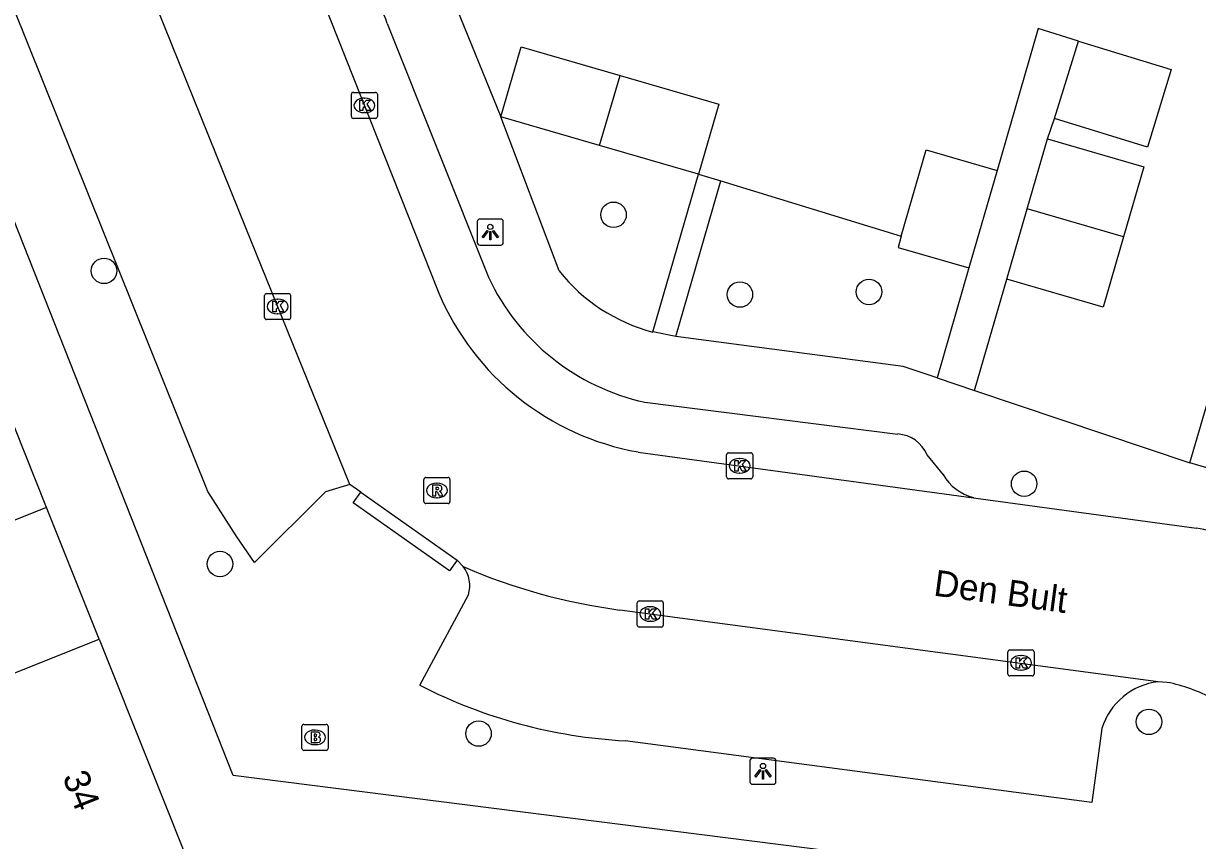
# Model space of a CAD drawing. Extents: x 159718 to 160783, y 383290 to 384030.
# Drawn here: x 160008.05 to 160053.1, y 383379.93 to 383411.29 of the extents above; entities that cross this region are included whole.
import ezdxf

# ---------------------------------------------------------------- set-up
doc = ezdxf.new("R2010")
doc.units = 0
for name, color, linetype in [('IMGEO_Boom', 7, 'Continuous'), ('IMGEO_Brandkraan', 7, 'Continuous'), ('IMGEO_Groenvoorziening', 7, 'Continuous'), ('IMGEO_Kolk', 7, 'Continuous'), ('IMGEO_Lichtpunt', 7, 'Continuous'), ('IMGEO_Openbare_ruimte_label', 7, 'Continuous'), ('IMGEO_Pand', 7, 'Continuous'), ('IMGEO_Pand_nummerreeks', 7, 'Continuous'), ('IMGEO_Rijbaan_lokaal_open', 7, 'Continuous'), ('IMGEO_Rioolput', 7, 'Continuous'), ('IMGEO_Voetpad_open', 7, 'Continuous')]:
    doc.layers.add(name, color=color, linetype=linetype)

msp = doc.modelspace()

# ---------------------------------------------------------------- linework, layer by layer
at = {"layer": 'IMGEO_Boom'}
for centre in [(160030.695, 383403.946), (160011.145, 383401.792), (160040.5, 383400.984), (160035.544, 383400.884), (160046.451, 383393.623), (160015.592, 383390.544), (160051.24, 383384.484), (160025.516, 383384.034)]:
    msp.add_circle(centre, 0.489, dxfattribs=at)
at = {"layer": 'IMGEO_Brandkraan'}
for p, q in [((160018.738, 383383.463), (160018.738, 383384.315)), ((160018.813, 383384.389), (160019.665, 383384.389)), ((160019.739, 383384.315), (160019.739, 383383.463)), ((160019.226, 383384.169), (160019.251, 383384.169)), ((160019.249, 383383.609), (160019.224, 383383.609)), ((160019.665, 383383.389), (160018.813, 383383.389))]:
    msp.add_line(p, q, dxfattribs=at)
for points in [[(160018.738, 383383.463), (160018.738, 383384.315)], [(160018.813, 383384.389), (160019.665, 383384.389)], [(160019.739, 383384.315), (160019.739, 383383.463)], [(160019.086, 383384.089), (160019.086, 383383.689), (160019.299, 383383.689)], [(160019.317, 383384.089), (160019.086, 383384.089)], [(160019.265, 383384.008), (160019.211, 383384.008), (160019.211, 383383.932)], [(160019.211, 383383.932), (160019.264, 383383.932)], [(160019.273, 383383.856), (160019.211, 383383.856), (160019.211, 383383.775)], [(160019.211, 383383.775), (160019.273, 383383.775)], [(160019.665, 383383.389), (160018.813, 383383.389)]]:
    msp.add_lwpolyline(points, dxfattribs=at)
for centre, radius, start, end in [((160018.815, 383384.313), 0.0765, 91.552, 178.448), ((160018.815, 383384.313), 0.0765, 91.552, 178.448), ((160019.663, 383384.313), 0.0765, 1.552, 88.448), ((160019.663, 383384.313), 0.0765, 1.552, 88.448), ((160019.266, 383383.97), 0.0379, 267.8285, 90.9355), ((160019.321, 383383.944), 0.145, 59.4692, 91.5367), ((160019.346, 383383.991), 0.0922, 285.5137, 58.1501), ((160019.351, 383383.799), 0.105, 301.3115, 78.989), ((160018.815, 383383.465), 0.0765, 181.552, 268.448), ((160018.815, 383383.465), 0.0765, 181.552, 268.448), ((160019.274, 383383.815), 0.0404, 269.8759, 90.5077), ((160019.305, 383383.94), 0.251, 268.6676, 293.5347), ((160019.663, 383383.465), 0.0765, 271.552, 358.448), ((160019.663, 383383.465), 0.0765, 271.552, 358.448)]:
    msp.add_arc(centre, radius, start, end, dxfattribs=at)
for centre, major_axis, ratio, start_param, end_param in [((160019.225, 383383.889), (-0.387, 0.002), 0.722429, 4.712389, 7.853982), ((160019.25, 383383.889), (-0.39, 0.002), 0.717154, 1.570796, 4.712389)]:
    msp.add_ellipse(centre, major_axis=major_axis, ratio=ratio, start_param=start_param, end_param=end_param, dxfattribs=at)
at = {"layer": 'IMGEO_Groenvoorziening'}
msp.add_lwpolyline([(160034.816, 383405.245), (160041.735, 383403.12)], dxfattribs=at)
at = {"layer": 'IMGEO_Kolk'}
for p, q in [((160020.71, 383408.645), (160021.562, 383408.645)), ((160020.635, 383407.719), (160020.635, 383408.571)), ((160021.123, 383408.425), (160021.148, 383408.425)), ((160021.636, 383408.571), (160021.636, 383407.719)), ((160021.146, 383407.865), (160021.121, 383407.865)), ((160021.562, 383407.645), (160020.71, 383407.645)), ((160017.304, 383399.998), (160017.304, 383400.85)), ((160017.379, 383400.924), (160018.231, 383400.924)), ((160017.792, 383400.704), (160017.817, 383400.704)), ((160018.305, 383400.85), (160018.305, 383399.998)), ((160017.815, 383400.144), (160017.79, 383400.144)), ((160018.231, 383399.924), (160017.379, 383399.924)), ((160035.033, 383393.885), (160035.033, 383394.737)), ((160035.108, 383394.811), (160035.96, 383394.811)), ((160036.034, 383394.737), (160036.034, 383393.885)), ((160035.521, 383394.591), (160035.546, 383394.591)), ((160035.96, 383393.811), (160035.108, 383393.811)), ((160035.544, 383394.031), (160035.519, 383394.031)), ((160031.604, 383388.197), (160031.604, 383389.049)), ((160031.679, 383389.123), (160032.531, 383389.123)), ((160032.092, 383388.903), (160032.117, 383388.903)), ((160032.605, 383389.049), (160032.605, 383388.197)), ((160032.531, 383388.123), (160031.679, 383388.123)), ((160032.115, 383388.343), (160032.09, 383388.343)), ((160045.829, 383386.32), (160045.829, 383387.172)), ((160045.904, 383387.246), (160046.756, 383387.246)), ((160046.317, 383387.026), (160046.342, 383387.026)), ((160046.83, 383387.172), (160046.83, 383386.32)), ((160046.756, 383386.246), (160045.904, 383386.246)), ((160046.34, 383386.466), (160046.315, 383386.466))]:
    msp.add_line(p, q, dxfattribs=at)
for points in [[(160020.71, 383408.645), (160021.562, 383408.645)], [(160020.635, 383407.719), (160020.635, 383408.571)], [(160020.956, 383408.345), (160021.079, 383408.345), (160021.079, 383408.194), (160021.209, 383408.345), (160021.373, 383408.345), (160021.227, 383408.194), (160021.38, 383407.945), (160021.228, 383407.945), (160021.143, 383408.109), (160021.079, 383408.042), (160021.079, 383407.945), (160020.956, 383407.945), (160020.956, 383408.345)], [(160021.636, 383408.571), (160021.636, 383407.719)], [(160021.562, 383407.645), (160020.71, 383407.645)], [(160017.304, 383399.998), (160017.304, 383400.85)], [(160017.379, 383400.924), (160018.231, 383400.924)], [(160017.625, 383400.624), (160017.748, 383400.624), (160017.748, 383400.473), (160017.878, 383400.624), (160018.042, 383400.624), (160017.896, 383400.473), (160018.049, 383400.224), (160017.897, 383400.224), (160017.812, 383400.388), (160017.748, 383400.321), (160017.748, 383400.224), (160017.625, 383400.224), (160017.625, 383400.624)], [(160018.305, 383400.85), (160018.305, 383399.998)], [(160018.231, 383399.924), (160017.379, 383399.924)], [(160035.033, 383393.885), (160035.033, 383394.737)], [(160035.108, 383394.811), (160035.96, 383394.811)], [(160036.034, 383394.737), (160036.034, 383393.885)], [(160035.354, 383394.511), (160035.477, 383394.511), (160035.477, 383394.36), (160035.607, 383394.511), (160035.771, 383394.511), (160035.625, 383394.36), (160035.778, 383394.111), (160035.626, 383394.111), (160035.541, 383394.275), (160035.477, 383394.208), (160035.477, 383394.111), (160035.354, 383394.111), (160035.354, 383394.511)], [(160035.96, 383393.811), (160035.108, 383393.811)], [(160031.604, 383388.197), (160031.604, 383389.049)], [(160031.679, 383389.123), (160032.531, 383389.123)], [(160031.925, 383388.823), (160032.048, 383388.823), (160032.048, 383388.672), (160032.178, 383388.823), (160032.342, 383388.823), (160032.196, 383388.672), (160032.349, 383388.423), (160032.197, 383388.423), (160032.112, 383388.587), (160032.048, 383388.52), (160032.048, 383388.423), (160031.925, 383388.423), (160031.925, 383388.823)], [(160032.605, 383389.049), (160032.605, 383388.197)], [(160032.531, 383388.123), (160031.679, 383388.123)], [(160045.829, 383386.32), (160045.829, 383387.172)], [(160045.904, 383387.246), (160046.756, 383387.246)], [(160046.83, 383387.172), (160046.83, 383386.32)], [(160046.15, 383386.946), (160046.273, 383386.946), (160046.273, 383386.795), (160046.403, 383386.946), (160046.567, 383386.946), (160046.421, 383386.795), (160046.574, 383386.546), (160046.422, 383386.546), (160046.337, 383386.71), (160046.273, 383386.643), (160046.273, 383386.546), (160046.15, 383386.546), (160046.15, 383386.946)], [(160046.756, 383386.246), (160045.904, 383386.246)]]:
    msp.add_lwpolyline(points, dxfattribs=at)
for centre, start, end in [((160020.712, 383408.569), 91.552, 178.448), ((160020.712, 383408.569), 91.552, 178.448), ((160021.56, 383408.569), 1.552, 88.448), ((160021.56, 383408.569), 1.552, 88.448), ((160020.712, 383407.721), 181.552, 268.448), ((160020.712, 383407.721), 181.552, 268.448), ((160021.56, 383407.721), 271.552, 358.448), ((160021.56, 383407.721), 271.552, 358.448), ((160017.381, 383400.848), 91.552, 178.448), ((160017.381, 383400.848), 91.552, 178.448), ((160018.229, 383400.848), 1.552, 88.448), ((160018.229, 383400.848), 1.552, 88.448), ((160017.381, 383400), 181.552, 268.448), ((160017.381, 383400), 181.552, 268.448), ((160018.229, 383400), 271.552, 358.448), ((160018.229, 383400), 271.552, 358.448), ((160035.11, 383394.735), 91.552, 178.448), ((160035.11, 383394.735), 91.552, 178.448), ((160035.958, 383394.735), 1.552, 88.448), ((160035.958, 383394.735), 1.552, 88.448), ((160035.11, 383393.887), 181.552, 268.448), ((160035.11, 383393.887), 181.552, 268.448), ((160035.958, 383393.887), 271.552, 358.448), ((160035.958, 383393.887), 271.552, 358.448), ((160031.681, 383389.047), 91.552, 178.448), ((160031.681, 383389.047), 91.552, 178.448), ((160032.529, 383389.047), 1.552, 88.448), ((160032.529, 383389.047), 1.552, 88.448), ((160031.681, 383388.199), 181.552, 268.448), ((160031.681, 383388.199), 181.552, 268.448), ((160032.529, 383388.199), 271.552, 358.448), ((160032.529, 383388.199), 271.552, 358.448), ((160045.906, 383387.17), 91.552, 178.448), ((160045.906, 383387.17), 91.552, 178.448), ((160046.754, 383387.17), 1.552, 88.448), ((160046.754, 383387.17), 1.552, 88.448), ((160045.906, 383386.322), 181.552, 268.448), ((160045.906, 383386.322), 181.552, 268.448), ((160046.754, 383386.322), 271.552, 358.448), ((160046.754, 383386.322), 271.552, 358.448)]:
    msp.add_arc(centre, 0.0765, start, end, dxfattribs=at)
for centre, major_axis, ratio, start_param, end_param in [((160021.122, 383408.145), (-0.387, 0.002), 0.722429, 4.712389, 7.853982), ((160021.147, 383408.145), (-0.39, 0.002), 0.717154, 1.570796, 4.712389), ((160017.791, 383400.424), (-0.387, 0.002), 0.722429, 4.712389, 7.853982), ((160017.816, 383400.424), (-0.39, 0.002), 0.717154, 1.570796, 4.712389), ((160035.52, 383394.311), (-0.387, 0.002), 0.722429, 4.712389, 7.853982), ((160035.545, 383394.311), (-0.39, 0.002), 0.717154, 1.570796, 4.712389), ((160032.091, 383388.623), (-0.387, 0.002), 0.722429, 4.712389, 7.853982), ((160032.116, 383388.623), (-0.39, 0.002), 0.717154, 1.570796, 4.712389), ((160046.316, 383386.746), (-0.387, 0.002), 0.722429, 4.712389, 7.853982), ((160046.341, 383386.746), (-0.39, 0.002), 0.717154, 1.570796, 4.712389)]:
    msp.add_ellipse(centre, major_axis=major_axis, ratio=ratio, start_param=start_param, end_param=end_param, dxfattribs=at)
at = {"layer": 'IMGEO_Lichtpunt'}
for p, q in [((160025.467, 383403.684), (160025.467, 383402.877)), ((160025.467, 383403.684), (160025.467, 383402.877)), ((160026.369, 383403.779), (160025.561, 383403.779)), ((160026.369, 383403.779), (160025.561, 383403.779)), ((160026.463, 383402.877), (160026.463, 383403.684)), ((160026.463, 383402.877), (160026.463, 383403.684)), ((160025.561, 383402.783), (160026.369, 383402.783)), ((160025.561, 383402.783), (160026.369, 383402.783)), ((160035.931, 383382.993), (160035.931, 383382.186)), ((160035.931, 383382.993), (160035.931, 383382.186)), ((160036.833, 383383.088), (160036.025, 383383.088)), ((160036.833, 383383.088), (160036.025, 383383.088)), ((160036.927, 383382.186), (160036.927, 383382.993)), ((160036.927, 383382.186), (160036.927, 383382.993)), ((160036.025, 383382.092), (160036.833, 383382.092)), ((160036.025, 383382.092), (160036.833, 383382.092))]:
    msp.add_line(p, q, dxfattribs=at)
for points in [[(160025.841, 383403.348), (160025.88, 383403.32), (160025.692, 383403.058), (160025.654, 383403.085), (160025.841, 383403.348)], [(160025.943, 383403.3), (160025.99, 383403.3), (160025.99, 383402.978), (160025.943, 383402.978), (160025.943, 383403.3)], [(160026.053, 383403.32), (160026.091, 383403.347), (160026.278, 383403.085), (160026.239, 383403.057), (160026.053, 383403.32)], [(160036.305, 383382.657), (160036.344, 383382.629), (160036.156, 383382.367), (160036.118, 383382.394), (160036.305, 383382.657)], [(160036.407, 383382.609), (160036.454, 383382.609), (160036.454, 383382.287), (160036.407, 383382.287), (160036.407, 383382.609)], [(160036.517, 383382.629), (160036.555, 383382.656), (160036.742, 383382.394), (160036.703, 383382.366), (160036.517, 383382.629)]]:
    msp.add_lwpolyline(points, dxfattribs=at)
for centre in [(160025.966, 383403.482), (160036.43, 383382.791)]:
    msp.add_circle(centre, 0.0994, dxfattribs=at)
for centre, start, end in [((160025.561, 383403.684), 90, 180), ((160025.561, 383403.684), 90, 180), ((160026.369, 383403.684), 0, 90), ((160026.369, 383403.684), 0, 90), ((160025.561, 383402.877), 180, 270), ((160025.561, 383402.877), 180, 270), ((160026.369, 383402.877), 270, 0), ((160026.369, 383402.877), 270, 360), ((160036.025, 383382.993), 90, 180), ((160036.025, 383382.993), 90, 180), ((160036.833, 383382.993), 0, 90), ((160036.833, 383382.993), 0, 90), ((160036.025, 383382.186), 180, 270), ((160036.025, 383382.186), 180, 270), ((160036.833, 383382.186), 270, 0), ((160036.833, 383382.186), 270, 360)]:
    msp.add_arc(centre, 0.0946, start, end, dxfattribs=at)
at = {"layer": 'IMGEO_Pand'}
for points in [[(160047.62, 383407.637), (160048.536, 383410.614)], [(160048.536, 383410.614), (160052.099, 383409.518), (160051.183, 383406.541), (160047.62, 383407.637)], [(160026.373, 383407.704), (160027.152, 383410.392), (160030.945, 383409.294)], [(160030.159, 383406.608), (160030.945, 383409.294)], [(160030.945, 383409.294), (160034.734, 383408.197), (160033.955, 383405.509)], [(160030.159, 383406.608), (160026.373, 383407.704)], [(160046.567, 383404.171), (160047.346, 383406.861)], [(160047.346, 383406.861), (160051.046, 383405.79), (160050.267, 383403.101)], [(160033.955, 383405.509), (160030.159, 383406.608)], [(160041.735, 383403.12), (160042.695, 383406.436), (160045.414, 383405.649)], [(160045.414, 383405.649), (160044.33, 383401.904)], [(160045.786, 383401.474), (160046.567, 383404.171)], [(160050.267, 383403.101), (160046.567, 383404.171)], [(160041.735, 383403.12), (160041.611, 383402.691), (160044.33, 383401.904)], [(160050.267, 383403.101), (160049.486, 383400.403), (160045.786, 383401.474)], [(160052.814, 383394.42), (160054.222, 383399.218), (160054.969, 383401.761)], [(160008.934, 383392.713), (160006.914, 383397.764)], [(160059.374, 383392.494), (160052.814, 383394.42)], [(160008.934, 383392.713), (160001.43, 383389.712)], [(160010.953, 383387.663), (160008.934, 383392.713)], [(160003.449, 383384.662), (160010.953, 383387.663)], [(160010.953, 383387.663), (160014.825, 383377.98)]]:
    msp.add_lwpolyline(points, dxfattribs=at)
at = {"layer": 'IMGEO_Rijbaan_lokaal_open'}
for points in [[(160020.572, 383393.598), (160016.582, 383403.447), (160011.17, 383416.862)], [(160018.935, 383413.689), (160023.993, 383400.94)], [(160031.637, 383394.841), (160044.505, 383393.088)], [(160020.994, 383393.3), (160020.572, 383393.598)], [(160020.994, 383393.3), (160024.693, 383390.692)], [(160044.505, 383393.088), (160053.062, 383391.922)], [(160024.926, 383390.442), (160024.693, 383390.692)], [(160051.595, 383386.022), (160030.94, 383388.777)], [(160051.935, 383385.999), (160051.765, 383386.007), (160051.595, 383386.022)]]:
    msp.add_lwpolyline(points, dxfattribs=at)
for centre, radius, start, end in [((160033.452, 383404.956), 10.276, 203.0028, 259.8259), ((160049.815, 383375.683), 16.56, 62.4604, 78.6935), ((160033.905, 383411.181), 22.6, 246.5895, 262.4606), ((160050.817, 383380.156), 5.949, 60.9396, 79.1721)]:
    msp.add_arc(centre, radius, start, end, dxfattribs=at)
at = {"layer": 'IMGEO_Rioolput'}
for p, q in [((160023.416, 383392.938), (160023.416, 383393.79)), ((160023.491, 383393.864), (160024.343, 383393.864)), ((160024.417, 383393.79), (160024.417, 383392.938)), ((160023.904, 383393.644), (160023.929, 383393.644)), ((160023.927, 383393.084), (160023.902, 383393.084)), ((160024.343, 383392.864), (160023.491, 383392.864))]:
    msp.add_line(p, q, dxfattribs=at)
for points in [[(160023.416, 383392.938), (160023.416, 383393.79)], [(160023.491, 383393.864), (160024.343, 383393.864)], [(160024.417, 383393.79), (160024.417, 383392.938)], [(160024.005, 383393.562), (160023.753, 383393.564), (160023.753, 383393.164)], [(160023.753, 383393.164), (160023.877, 383393.164), (160023.877, 383393.326), (160023.888, 383393.326)], [(160023.931, 383393.483), (160023.877, 383393.483), (160023.877, 383393.402)], [(160023.877, 383393.402), (160023.929, 383393.402)], [(160023.935, 383393.297), (160024.006, 383393.164), (160024.146, 383393.164), (160024.081, 383393.29)], [(160024.343, 383392.864), (160023.491, 383392.864)]]:
    msp.add_lwpolyline(points, dxfattribs=at)
for centre, radius, start, end in [((160023.493, 383393.788), 0.0765, 91.552, 178.448), ((160023.493, 383393.788), 0.0765, 91.552, 178.448), ((160024.341, 383393.788), 0.0765, 1.552, 88.448), ((160024.341, 383393.788), 0.0765, 1.552, 88.448), ((160023.887, 383393.273), 0.0533, 26.0293, 88.6989), ((160023.913, 383393.591), 0.19, 274.7715, 282.9687), ((160023.937, 383393.387), 0.0964, 77.0061, 93.1865), ((160023.951, 383393.444), 0.0378, 276.6634, 79.6772), ((160024.004, 383393.452), 0.109, 350.3612, 89.416), ((160024.002, 383393.452), 0.112, 277.5842, 350.9817), ((160023.986, 383393.237), 0.108, 29.5134, 73.7905), ((160023.493, 383392.94), 0.0765, 181.552, 268.448), ((160023.493, 383392.94), 0.0765, 181.552, 268.448), ((160024.341, 383392.94), 0.0765, 271.552, 358.448), ((160024.341, 383392.94), 0.0765, 271.552, 358.448)]:
    msp.add_arc(centre, radius, start, end, dxfattribs=at)
for centre, major_axis, ratio, start_param, end_param in [((160023.903, 383393.364), (-0.387, 0.002), 0.722429, 4.712389, 7.853982), ((160023.928, 383393.364), (-0.39, 0.002), 0.717154, 1.570796, 4.712389)]:
    msp.add_ellipse(centre, major_axis=major_axis, ratio=ratio, start_param=start_param, end_param=end_param, dxfattribs=at)
at = {"layer": 'IMGEO_Voetpad_open'}
for points in [[(160020.572, 383393.598), (160019.641, 383393.313), (160016.912, 383390.595), (160016.239, 383391.585), (160015.132, 383393.329), (160007.087, 383413.335), (160010.124, 383414.551)], [(160024.122, 383413.249), (160026.373, 383407.704)], [(160052.624, 383375.337), (160052.976, 383377.756), (160016.099, 383382.429), (160004.346, 383412.176)], [(160022.003, 383411.288), (160025.898, 383401.546)], [(160048.536, 383410.614), (160046.989, 383411.09), (160045.414, 383405.649)], [(160028.607, 383401.789), (160026.373, 383407.704)], [(160047.346, 383406.861), (160047.62, 383407.637)], [(160032.2, 383399.447), (160033.955, 383405.509)], [(160033.955, 383405.509), (160034.816, 383405.245)], [(160033.088, 383399.276), (160034.816, 383405.245)], [(160044.33, 383401.904), (160043.108, 383397.684)], [(160044.548, 383397.2), (160045.786, 383401.474)], [(160033.088, 383399.276), (160032.2, 383399.447)], [(160043.108, 383397.684), (160041.813, 383398.119), (160033.088, 383399.276)], [(160043.108, 383397.684), (160044.548, 383397.2)], [(160044.548, 383397.2), (160052.814, 383394.42)], [(160031.897, 383396.753), (160041.606, 383395.532)], [(160042.723, 383394.733), (160043.345, 383393.971)], [(160024.693, 383390.692), (160024.405, 383390.284), (160020.706, 383392.892), (160020.994, 383393.3)], [(160023.261, 383385.888), (160025.127, 383389.354)], [(160049.428, 383384.224), (160049.047, 383381.392), (160031.145, 383383.758)]]:
    msp.add_lwpolyline(points, dxfattribs=at)
for centre, radius, start, end in [((160020.724, 383411.003), 1.31, 12.5682, 70.8926), ((160033.754, 383405.228), 8.676, 205.1112, 257.6415), ((160033.924, 383406.019), 6.795, 218.506, 255.2995), ((160041.507, 383394.213), 1.323, 23.1563, 85.6907), ((160044.989, 383394.928), 1.902, 210.1891, 255.2536), ((160023.975, 383389.704), 1.204, 343.1064, 37.8275), ((160032.179, 383403.243), 19.512, 242.802, 266.961), ((160051.89, 383383.462), 2.577, 96.565, 162.8012)]:
    msp.add_arc(centre, radius, start, end, dxfattribs=at)

# ---------------------------------------------------------------- texts
at = {"layer": 'IMGEO_Openbare_ruimte_label'}
msp.add_text('Den Bult', height=1, rotation=352.4697, dxfattribs=at).set_placement((160042.946, 383389.333))
at = {"layer": 'IMGEO_Pand_nummerreeks'}
msp.add_text('34', height=1, rotation=291.7953, dxfattribs=at).set_placement((160009.536, 383382.371))

doc.saveas('drawing.dxf')
